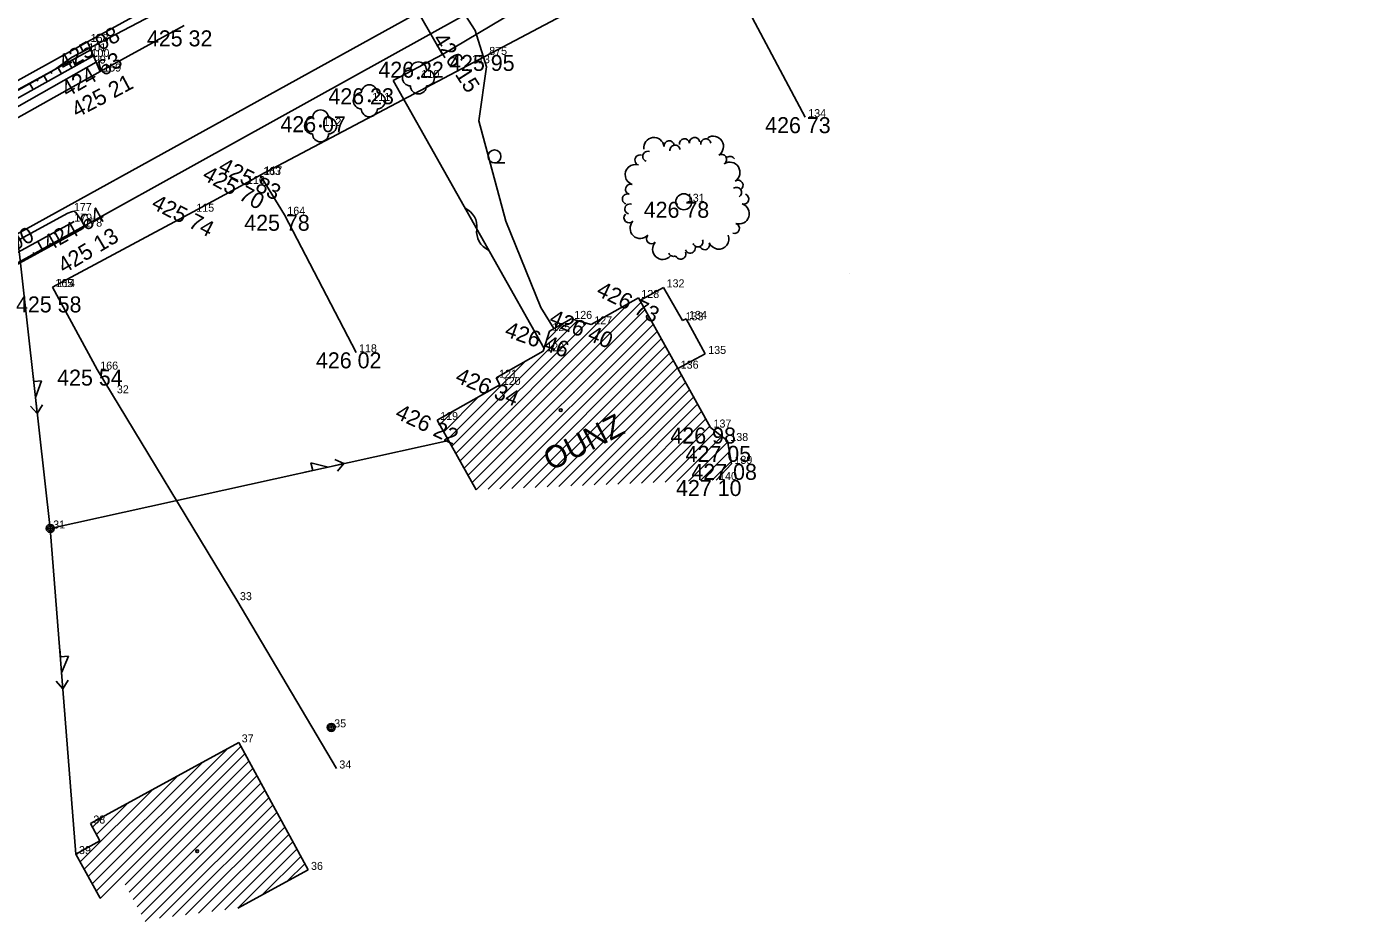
# Model space of a CAD drawing. Extents: x -559180 to -551373, y -1076947 to -1072071.
# Drawn here: x -554784.5 to -554701.7, y -1072982.2 to -1072926.2 of the extents above; entities that cross this region are included whole.
import ezdxf

# ---------------------------------------------------------------- set-up
doc = ezdxf.new("R2010")
doc.units = 0
for name, color, linetype in [('12_PLOTY', 7, 'Continuous'), ('13_PLOTY', 7, 'Continuous'), ('14_BUDOVY', 7, 'Continuous'), ('17_KOMUNIKACE', 7, 'Continuous'), ('18_POLOHOPIS', 7, 'Continuous'), ('1_VODA_ZN', 7, 'Continuous'), ('20_EL_ZN', 7, 'Continuous'), ('26_SRAFY', 7, 'Continuous'), ('27_HRANA_PATA', 7, 'Continuous'), ('2_VODOVOD', 7, 'Continuous'), ('30_SDEL_ZN', 7, 'Continuous'), ('32', 7, 'Continuous'), ('34_ZELEN', 7, 'Continuous'), ('3_BODY', 7, 'Continuous'), ('45_ZN_KULTURY', 7, 'Continuous'), ('47_ZN_STAV_OBJ$', 7, 'Continuous'), ('52_POPIS_UCELOVY', 7, 'Continuous'), ('6_VYSKY', 7, 'Continuous'), ('kanal_stáv', 7, 'Continuous'), ('NNnadzemní', 7, 'Continuous')]:
    doc.layers.add(name, color=color, linetype=linetype)

# ---------------------------------------------------------------- blocks, each defined once
blk = doc.blocks.new('POINT_DISPLAY')
blk.add_line((0, 0), (0, 0))
blk = doc.blocks.new('BZ')
at = {"layer": '47_ZN_STAV_OBJ$'}
blk.add_circle((0, 0), 0.0875, dxfattribs=at)
blk = doc.blocks.new('SLDP')
at = {"layer": '20_EL_ZN'}
for radius in [0.25, 0.158, 0.05]:
    blk.add_circle((0, 0), radius, dxfattribs=at)
blk = doc.blocks.new('STL')
at = {"layer": '34_ZELEN'}
blk.add_circle((0, 0), 0.05, dxfattribs=at)
for centre, start, end in [((0, 0.5), 0, 180), ((-0.5, 0), 90, 270), ((0.5, 0), 270, 90), ((0, -0.5), 180, 0)]:
    blk.add_arc(centre, 0.5, start, end, dxfattribs=at)
blk = doc.blocks.new('STLV')
at = {"layer": '34_ZELEN'}
blk.add_circle((0, 0), 0.5, dxfattribs=at)
for centre, radius, start, end in [((-1.866, 3.377), 0.64, 7.27905, 187.27905), ((-0.914, 3.498), 0.32, 7.27905, 187.27905), ((-0.552, 3.222), 0.32, 97.27905, 188.08122), ((-0.556, 3.222), 0.32, 6.47688, 97.27905), ((0.038, 3.62), 0.32, 7.27905, 187.27905), ((0.673, 3.701), 0.32, 7.27905, 187.27905), ((1.372, 3.62), 0.32, 7.27905, 187.27905), ((1.839, 3.46), 0.64, 302.42635, 122.42635), ((-2.733, 2.607), 0.32, 72.13175, 252.13175), ((-2.248, 2.834), 0.32, 72.13175, 252.13175), ((2.354, 2.649), 0.32, 302.42635, 122.42635), ((2.893, 2.511), 0.32, 32.42635, 123.22852), ((-3.027, 1.693), 0.64, 72.13175, 252.13175), ((2.869, 1.839), 0.64, 302.42635, 122.42635), ((-3.322, 0.779), 0.32, 72.13175, 252.13175), ((3.287, 0.583), 0.32, 32.42635, 123.22852), ((3.383, 1.029), 0.32, 302.42635, 122.42635), ((-3.518, 0.17), 0.32, 72.13175, 252.13175), ((3.285, 0.587), 0.32, 301.62418, 32.42635), ((3.746, 0.168), 0.32, 252.13175, 72.13175), ((-3.419, -1.001), 0.32, 136.98445, 316.98445), ((-3.366, -0.453), 0.32, 72.13175, 252.13175), ((3.452, -0.746), 0.64, 252.13175, 72.13175), ((-2.717, -1.656), 0.64, 136.98445, 316.98445), ((3.157, -1.66), 0.32, 252.13175, 72.13175), ((-2.015, -2.311), 0.32, 136.98445, 316.98445), ((0.873, -2.499), 0.32, 291.83715, 22.63931), ((2.185, -2.318), 0.64, 201.83715, 21.83715), ((-1.313, -2.966), 0.64, 136.98445, 316.98445), ((-0.639, -3.093), 0.32, 201.03498, 291.83715), ((-0.192, -3.27), 0.32, 201.83715, 21.83715), ((0.402, -2.891), 0.32, 201.83715, 21.83715), ((0.877, -2.497), 0.32, 201.03498, 291.83715), ((1.293, -2.675), 0.32, 201.83715, 21.83715)]:
    blk.add_arc(centre, radius, start, end, dxfattribs=at)
blk.add_blockref('POINT_DISPLAY', (0, 0), dxfattribs=at)
blk = doc.blocks.new('ZAHRAD')
at = {"layer": '45_ZN_KULTURY'}
blk.add_line((0, 0), (0.65, 0.003), dxfattribs=at)
blk.add_circle((0, 0.403), 0.403, dxfattribs=at)
blk = doc.blocks.new('ELNN')
at = {"layer": '20_EL_ZN'}
for p, q in [((0, 0), (0.5, 0)), ((0.5, 0), (0.5, 0.5)), ((0.5, 0.5), (1.5, 0)), ((1.5, 0), (2.5, 0))]:
    blk.add_line(p, q, dxfattribs=at)
blk.add_lwpolyline([(2, 0.375), (2.5, 0), (2, -0.375)], dxfattribs=at)
blk = doc.blocks.new('SDEP')
at = {"layer": '30_SDEL_ZN'}
for centre, radius, start, end in [((0.75, -1.001), 1.251, 53.1529, 126.84692), ((2.25, 1), 1.25, 233.13001, 306.86981)]:
    blk.add_arc(centre, radius, start, end, dxfattribs=at)

msp = doc.modelspace()

# ---------------------------------------------------------------- linework, layer by layer
at = {"layer": '12_PLOTY'}
for p, q in [((-554741.81, -1072920.64), (-554735.81, -1072931.91)), ((-554769.87, -1072935.53), (-554748.61, -1072924.29)), ((-554776.98, -1072925.19), (-554780.65, -1072927.21)), ((-554780.65, -1072927.21), (-554786.41, -1072930.39)), ((-554770.88, -1072936.09), (-554769.79, -1072935.49)), ((-554769.87, -1072935.53), (-554768.36, -1072938.01)), ((-554774.05, -1072937.82), (-554770.88, -1072936.09)), ((-554782.85, -1072942.53), (-554774.05, -1072937.82)), ((-554768.36, -1072938.01), (-554763.88, -1072946.61)), ((-554780.05, -1072947.69), (-554782.85, -1072942.53)), ((-554771.32, -1072962.1), (-554780.05, -1072947.69)), ((-554765.11, -1072972.62), (-554771.32, -1072962.1))]:
    msp.add_line(p, q, dxfattribs=at)
at = {"layer": '13_PLOTY'}
for p, q in [((-554748.91, -1072922.29), (-554758.48, -1072927.99)), ((-554775.2, -1072924.8), (-554781.66, -1072928.19)), ((-554758.48, -1072927.99), (-554759.86, -1072925.6)), ((-554782.77, -1072928.97), (-554793.27, -1072934.84)), ((-554781.66, -1072928.19), (-554782.77, -1072928.97))]:
    msp.add_line(p, q, dxfattribs=at)
at = {"layer": '14_BUDOVY'}
for p, q in [((-554749.18, -1072944.86), (-554746.24, -1072943.21)), ((-554746.24, -1072943.21), (-554743.78, -1072947.63)), ((-554751.8, -1072945.28), (-554750.43, -1072944.52)), ((-554750.43, -1072944.52), (-554749.18, -1072944.86)), ((-554752.18, -1072946.54), (-554751.8, -1072945.28)), ((-554755.13, -1072948.2), (-554752.18, -1072946.54)), ((-554743.78, -1072947.63), (-554741.73, -1072951.31)), ((-554758.81, -1072950.84), (-554754.9, -1072948.65)), ((-554754.9, -1072948.65), (-554755.13, -1072948.2)), ((-554756.367, -1072955.202), (-554758.81, -1072950.84)), ((-554741.73, -1072951.31), (-554740.68, -1072952.15)), ((-554740.68, -1072952.15), (-554740.42, -1072953.58)), ((-554740.42, -1072953.58), (-554741.38, -1072954.59)), ((-554771.21, -1072970.99), (-554780.48, -1072976.06)), ((-554766.88, -1072978.96), (-554771.21, -1072970.99)), ((-554779.883, -1072977.151), (-554780.48, -1072976.06)), ((-554779.883, -1072977.151), (-554781.38, -1072977.97)), ((-554779.867, -1072980.736), (-554781.38, -1072977.97)), ((-554771.273, -1072981.347), (-554766.88, -1072978.96))]:
    msp.add_line(p, q, dxfattribs=at)
at = {"layer": '17_KOMUNIKACE'}
for p, q in [((-554726.73, -1072906.94), (-554785.87, -1072939.66)), ((-554774.62, -1072926.18), (-554779.86, -1072929.06)), ((-554779.86, -1072929.06), (-554793.44, -1072936.67))]:
    msp.add_line(p, q, dxfattribs=at)
at = {"layer": '18_POLOHOPIS'}
for p, q in [((-554780.65, -1072927.21), (-554779.86, -1072929.06)), ((-554758.48, -1072927.99), (-554761.56, -1072929.62)), ((-554752.132, -1072946.379), (-554761.56, -1072929.62)), ((-554746.147, -1072943.377), (-554744.66, -1072942.55)), ((-554744.66, -1072942.55), (-554743.48, -1072944.61)), ((-554743.48, -1072944.61), (-554743.26, -1072944.52)), ((-554743.26, -1072944.52), (-554742.06, -1072946.71)), ((-554742.06, -1072946.71), (-554743.78, -1072947.63))]:
    msp.add_line(p, q, dxfattribs=at)
at = {"layer": '26_SRAFY'}
for p, q in [((-554782.292, -1072929.194), (-554782.496, -1072928.82)), ((-554781.991, -1072928.688), (-554782.052, -1072928.577)), ((-554781.408, -1072928.699), (-554781.607, -1072928.334)), ((-554784.059, -1072930.185), (-554784.275, -1072929.79)), ((-554783.766, -1072929.665), (-554783.83, -1072929.548)), ((-554783.176, -1072929.69), (-554783.386, -1072929.305)), ((-554782.879, -1072929.176), (-554782.941, -1072929.062)), ((-554783.761, -1072939.674), (-554783.446, -1072940.25)), ((-554782.71, -1072939.103), (-554782.397, -1072939.677)), ((-554784.065, -1072940.364), (-554783.971, -1072940.537)), ((-554783.016, -1072939.791), (-554782.921, -1072939.963))]:
    msp.add_line(p, q, dxfattribs=at)
at = {"layer": '27_HRANA_PATA'}
for p, q in [((-554780.442, -1072927.698), (-554794.18, -1072935.198)), ((-554780.283, -1072928.069), (-554793.81, -1072935.65)), ((-554780.11, -1072928.475), (-554793.699, -1072936.155)), ((-554809.66, -1072953.75), (-554781.49, -1072938.44))]:
    msp.add_line(p, q, dxfattribs=at)
for points in [[(-554810.03, -1072953.25), (-554781.888, -1072937.917), (-554781.665, -1072937.824), (-554781.51, -1072937.78)], [(-554781.51, -1072937.78), (-554781.42, -1072937.853), (-554781.331, -1072937.956), (-554780.937, -1072938.542), (-554780.887, -1072938.641), (-554780.86, -1072938.75)], [(-554809.34, -1072954.4), (-554781.129, -1072938.984), (-554780.954, -1072938.862), (-554780.86, -1072938.75)]]:
    msp.add_lwpolyline(points, dxfattribs=at)
at = {"layer": '2_VODOVOD'}
for p, q in [((-554762.65, -1072916.91), (-554756.43, -1072926.49)), ((-554756.43, -1072926.49), (-554755.73, -1072928.76)), ((-554755.73, -1072928.76), (-554756.2, -1072932.15)), ((-554756.2, -1072932.15), (-554754.52, -1072938.41)), ((-554754.52, -1072938.41), (-554752.34, -1072943.81)), ((-554752.34, -1072943.81), (-554751.526, -1072945.128))]:
    msp.add_line(p, q, dxfattribs=at)
at = {"layer": '32'}
for p, q in [((-554757.129, -1072953.842), (-554746.824, -1072943.538)), ((-554756.875, -1072954.295), (-554746.079, -1072943.5)), ((-554757.89, -1072952.482), (-554750.035, -1072944.627)), ((-554757.382, -1072953.389), (-554748.436, -1072944.442)), ((-554756.621, -1072954.749), (-554745.826, -1072943.954)), ((-554756.367, -1072955.202), (-554745.573, -1072944.408)), ((-554757.636, -1072952.936), (-554749.479, -1072944.779)), ((-554755.63, -1072955.172), (-554745.32, -1072944.862)), ((-554754.893, -1072955.142), (-554745.067, -1072945.316)), ((-554751.975, -1072945.86), (-554750.89, -1072944.775)), ((-554754.155, -1072955.112), (-554744.814, -1072945.771)), ((-554753.418, -1072955.082), (-554744.561, -1072946.225)), ((-554758.144, -1072952.029), (-554753.266, -1072947.151)), ((-554752.681, -1072955.051), (-554744.308, -1072946.679)), ((-554751.944, -1072955.021), (-554744.056, -1072947.133)), ((-554751.207, -1072954.991), (-554743.803, -1072947.587)), ((-554755.093, -1072948.272), (-554754.883, -1072948.061)), ((-554750.469, -1072954.961), (-554743.55, -1072948.042)), ((-554749.732, -1072954.931), (-554743.297, -1072948.496)), ((-554758.398, -1072951.576), (-554756.2, -1072949.378)), ((-554748.995, -1072954.901), (-554743.044, -1072948.95)), ((-554748.258, -1072954.871), (-554742.791, -1072949.404)), ((-554758.652, -1072951.123), (-554757.807, -1072950.278)), ((-554747.52, -1072954.841), (-554742.538, -1072949.858)), ((-554746.783, -1072954.811), (-554742.285, -1072950.313)), ((-554746.046, -1072954.781), (-554742.032, -1072950.767)), ((-554745.309, -1072954.75), (-554741.779, -1072951.221)), ((-554744.572, -1072954.72), (-554741.414, -1072951.563)), ((-554743.834, -1072954.69), (-554741.021, -1072951.877)), ((-554743.097, -1072954.66), (-554740.666, -1072952.229)), ((-554742.36, -1072954.63), (-554740.557, -1072952.827)), ((-554741.623, -1072954.6), (-554740.448, -1072953.425)), ((-554780.362, -1072979.83), (-554771.9, -1072971.367)), ((-554780.112, -1072980.287), (-554771.071, -1072971.246)), ((-554779.862, -1072980.744), (-554770.822, -1072971.704)), ((-554780.612, -1072979.373), (-554773.461, -1072972.221)), ((-554778.313, -1072979.902), (-554770.573, -1072972.162)), ((-554778.063, -1072980.359), (-554770.324, -1072972.62)), ((-554780.863, -1072978.916), (-554775.021, -1072973.075)), ((-554777.812, -1072980.815), (-554770.075, -1072973.078)), ((-554777.562, -1072981.272), (-554769.826, -1072973.537)), ((-554781.113, -1072978.459), (-554776.582, -1072973.928)), ((-554777.312, -1072981.729), (-554769.578, -1072973.995)), ((-554777.061, -1072982.186), (-554769.329, -1072974.453)), ((-554780.105, -1072976.744), (-554778.143, -1072974.782)), ((-554776.155, -1072981.986), (-554769.08, -1072974.911)), ((-554780.356, -1072976.287), (-554779.703, -1072975.635)), ((-554775.341, -1072981.88), (-554768.831, -1072975.369)), ((-554774.528, -1072981.773), (-554768.582, -1072975.827)), ((-554773.714, -1072981.667), (-554768.333, -1072976.286)), ((-554772.9, -1072981.56), (-554768.084, -1072976.744)), ((-554772.087, -1072981.454), (-554767.835, -1072977.202)), ((-554771.273, -1072981.347), (-554767.586, -1072977.66)), ((-554781.363, -1072978.002), (-554781.272, -1072977.911)), ((-554769.724, -1072980.506), (-554767.337, -1072978.118)), ((-554768.176, -1072979.664), (-554767.088, -1072978.577))]:
    msp.add_line(p, q, dxfattribs=at)
at = {"layer": 'kanal_stáv'}
msp.add_lwpolyline([(-554211.63, -1072637.36), (-554252.71, -1072643.96), (-554272.41, -1072652.99), (-554296.03, -1072664.39), (-554307.43, -1072677), (-554325.75, -1072687.76), (-554359.23, -1072706.8), (-554394.89, -1072727.06), (-554464.39, -1072765.62), (-554508.8, -1072789.43), (-554533.01, -1072802.97), (-554568.24, -1072822.24), (-554587.98, -1072832.41), (-554601.02, -1072839.21), (-554624.92, -1072852.09), (-554662.69, -1072873.08), (-554684.61, -1072885), (-554705.04, -1072896.44), (-554749.99, -1072921.56), (-554804.76, -1072951.95)], dxfattribs=at)
at = {"layer": 'NNnadzemní'}
for p, q in [((-554786.13, -1072929.68), (-554782.99, -1072957.62)), ((-554782.99, -1072957.62), (-554758.092, -1072952.123)), ((-554782.99, -1072957.62), (-554781.38, -1072977.97))]:
    msp.add_line(p, q, dxfattribs=at)

# ---------------------------------------------------------------- block references
at = {"layer": '1_VODA_ZN'}
for p in [(-554780.65, -1072927.21), (-554780.61, -1072927.79), (-554780.41, -1072928.14), (-554755.56, -1072928.02), (-554780.26, -1072928.56), (-554756.82, -1072928.54), (-554779.86, -1072929.06), (-554759.98, -1072929.46), (-554763.05, -1072930.89), (-554735.81, -1072931.91), (-554766.1, -1072932.46), (-554777.882, -1072934.899), (-554777.882, -1072934.899), (-554777.88, -1072934.9), (-554769.87, -1072935.53), (-554769.79, -1072935.49), (-554770.88, -1072936.09), (-554743.4, -1072937.2), (-554781.51, -1072937.78), (-554774.05, -1072937.82), (-554768.36, -1072938.01), (-554781.49, -1072938.44), (-554780.86, -1072938.75), (-554733.076, -1072941.669), (-554782.85, -1072942.53), (-554782.74, -1072942.53), (-554744.66, -1072942.55), (-554746.24, -1072943.21), (-554750.43, -1072944.52), (-554743.48, -1072944.61), (-554743.26, -1072944.52), (-554751.8, -1072945.28), (-554749.18, -1072944.86), (-554763.88, -1072946.61), (-554752.18, -1072946.54), (-554742.06, -1072946.71), (-554780.05, -1072947.69), (-554743.78, -1072947.63), (-554755.13, -1072948.2), (-554754.9, -1072948.65), (-554779.01, -1072949.17), (-554758.81, -1072950.84), (-554741.73, -1072951.31), (-554740.68, -1072952.15), (-554740.42, -1072953.58), (-554741.38, -1072954.59), (-554782.99, -1072957.62), (-554771.32, -1072962.1), (-554765.43, -1072970.05), (-554771.21, -1072970.99), (-554765.11, -1072972.62), (-554780.48, -1072976.06), (-554781.38, -1072977.97), (-554766.88, -1072978.96)]:
    msp.add_blockref('POINT_DISPLAY', p, dxfattribs=at)
at = {"layer": '20_EL_ZN'}
for p, xscale, yscale, rotation in [((-554784.077, -1072947.946), 1.0000018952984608, 1.0000018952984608, -83.58785813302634), ((-554767.078, -1072954.107), 0.9999995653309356, 0.9999995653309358, 12.450006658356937), ((-554782.395, -1072965.142), 0.9999997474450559, 0.999999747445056, -85.47642936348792)]:
    msp.add_blockref('ELNN', p, dxfattribs=dict(at, xscale=xscale, yscale=yscale, rotation=rotation))
for p in [(-554782.99, -1072957.62), (-554765.43, -1072970.05)]:
    msp.add_blockref('SLDP', p, dxfattribs=at)
at = {"layer": '30_SDEL_ZN', "xscale": 1.0000007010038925, "yscale": 1.0000007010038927, "rotation": -60.63939783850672}
msp.add_blockref('SDEP', (-554757.07, -1072937.601), dxfattribs=at)
at = {"layer": '32'}
for p in [(-554756.367, -1072955.202), (-554771.273, -1072981.347)]:
    msp.add_blockref('POINT_DISPLAY', p, dxfattribs=at)
at = {"layer": '34_ZELEN'}
for name, p in [('STL', (-554759.98, -1072929.46)), ('STL', (-554763.05, -1072930.89)), ('STL', (-554766.1, -1072932.46)), ('STLV', (-554743.4, -1072937.2))]:
    msp.add_blockref(name, p, dxfattribs=at)
at = {"layer": '45_ZN_KULTURY'}
msp.add_blockref('ZAHRAD', (-554755.226, -1072934.768), dxfattribs=at)
at = {"layer": '47_ZN_STAV_OBJ$'}
for p in [(-554751.092, -1072950.22), (-554773.802, -1072977.793)]:
    msp.add_blockref('BZ', p, dxfattribs=at)

# ---------------------------------------------------------------- texts
at = {"layer": '3_BODY'}
for s, p in [('101', (-554780.61, -1072927.79)), (' 158', (-554780.65, -1072927.21)), ('100', (-554780.41, -1072928.14)), ('99', (-554780.26, -1072928.56)), (' 113', (-554756.82, -1072928.54)), ('875', (-554755.56, -1072928.02)), (' 159', (-554779.86, -1072929.06)), (' 110', (-554759.98, -1072929.46)), (' 111', (-554763.05, -1072930.89)), (' 134', (-554735.81, -1072931.91)), (' 112', (-554766.1, -1072932.46)), (' 116', (-554770.88, -1072936.09)), (' 163', (-554769.87, -1072935.53)), (' 117', (-554769.79, -1072935.49)), ('177', (-554781.51, -1072937.78)), (' 131', (-554743.4, -1072937.2)), ('179', (-554781.49, -1072938.44)), (' 115', (-554774.05, -1072937.82)), (' 164', (-554768.36, -1072938.01)), ('178', (-554780.86, -1072938.75)), (' 165', (-554782.85, -1072942.53)), (' 114', (-554782.74, -1072942.53)), (' 132', (-554744.66, -1072942.55)), (' 128', (-554746.24, -1072943.21)), (' 126', (-554750.43, -1072944.52)), (' 127', (-554749.18, -1072944.86)), (' 133', (-554743.48, -1072944.61)), (' 134', (-554743.26, -1072944.52)), (' 125', (-554751.8, -1072945.28)), (' 118', (-554763.88, -1072946.61)), (' 122', (-554752.18, -1072946.54)), (' 135', (-554742.06, -1072946.71)), (' 166', (-554780.05, -1072947.69)), (' 136', (-554743.78, -1072947.63)), (' 121', (-554755.13, -1072948.2)), (' 32', (-554779.01, -1072949.17)), (' 120', (-554754.9, -1072948.65)), (' 119', (-554758.81, -1072950.84)), (' 137', (-554741.73, -1072951.31)), (' 138', (-554740.68, -1072952.15)), (' 139', (-554740.42, -1072953.58)), (' 140', (-554741.38, -1072954.59)), (' 31', (-554782.99, -1072957.62)), (' 33', (-554771.32, -1072962.1)), (' 35', (-554765.43, -1072970.05)), (' 37', (-554771.21, -1072970.99)), (' 34', (-554765.11, -1072972.62)), (' 38', (-554780.48, -1072976.06)), (' 39', (-554781.38, -1072977.97)), (' 36', (-554766.88, -1072978.96))]:
    msp.add_text(s, height=0.5, dxfattribs=at).set_placement(p)
at = {"layer": '52_POPIS_UCELOVY'}
msp.add_text('OUNZ', height=1.4, rotation=27.04973, dxfattribs=at).set_placement((-554751.71, -1072954.047))
at = {"layer": '6_VYSKY'}
for s, rotation, p in [('425 08', 28.90343, (-554782.116, -1072929.047)), ('426 15', 302.49582, (-554759.126, -1072927.034)), ('424 63', 30.20782, (-554781.924, -1072930.697)), ('425 21', 27.93874, (-554781.319, -1072931.973)), ('425 83', 332.69111, (-554772.555, -1072935.27)), ('425 70', 331.24006, (-554773.557, -1072935.762)), ('425 74', 332.93951, (-554776.736, -1072937.571)), ('424 64', 29.00271, (-554783.075, -1072940.316)), ('425 00', 28.83929, (-554787.482, -1072941.547)), ('425 13', 30.90153, (-554782.128, -1072941.713)), ('426 73', 334.20533, (-554748.93, -1072943.02)), ('426 40', 337.1004, (-554751.877, -1072944.806)), ('426 46', 340.32068, (-554754.658, -1072945.581)), ('426 34', 337.53213, (-554757.745, -1072948.451)), ('426 22', 335.16422, (-554761.503, -1072950.696))]:
    msp.add_text(s, height=1, rotation=rotation, dxfattribs=at).set_placement(p)
for s, p in [('425 32', (-554776.947, -1072927.485)), ('425 95', (-554758.065, -1072929.02)), ('426 22', (-554762.485, -1072929.444)), ('426 23', (-554765.606, -1072931.103)), ('426 07', (-554768.605, -1072932.85)), ('426 73', (-554738.315, -1072932.91)), ('426 78', (-554745.905, -1072938.2)), ('425 78', (-554770.865, -1072939.01)), ('425 58', (-554785.127, -1072944.115)), ('426 02', (-554766.385, -1072947.61)), ('425 54', (-554782.555, -1072948.69)), ('426 98', (-554744.235, -1072952.31)), ('427 05', (-554743.287, -1072953.454)), ('427 08', (-554742.925, -1072954.58)), ('427 10', (-554743.885, -1072955.59))]:
    msp.add_text(s, height=1, dxfattribs=at).set_placement(p)

doc.saveas('drawing.dxf')
